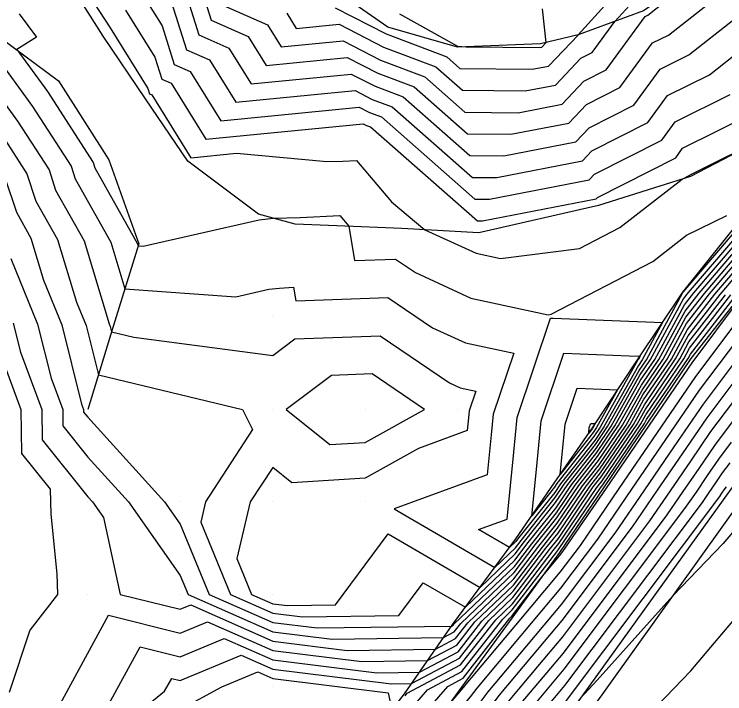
# Model space of a CAD drawing. Extents: x 2188792 to 2191981, y 386090 to 389710.
# Drawn here: x 2189882.1 to 2189959, y 387369.4 to 387442.9 of the extents above; entities that cross this region are included whole.
import ezdxf

# ---------------------------------------------------------------- set-up
doc = ezdxf.new("R2010")
doc.units = 0
for name, color, linetype in [('DTM Contours Major', 7, 'Continuous'), ('DTM Contours Minor', 7, 'Continuous'), ('Exist DTM QL2 LIDAR Elevation Point', 7, 'Continuous'), ('Exist Roads EOP', 7, 'Continuous'), ('Exist Roads EOT', 7, 'Continuous'), ('PH Exist DTM Breakline', 7, 'Continuous')]:
    doc.layers.add(name, color=color, linetype=linetype)

msp = doc.modelspace()

# ---------------------------------------------------------------- linework, layer by layer
at = {"layer": 'DTM Contours Major'}
for points in [[(2189895.86, 387445.237), (2189898.133, 387441.581), (2189899.437, 387437.423), (2189901.187, 387436.65), (2189904.491, 387431.335), (2189919.459, 387432.801), (2189920.552, 387432.238), (2189921.848, 387431.748), (2189931.962, 387422.863), (2189933.559, 387422.843), (2189944.332, 387424.944), (2189944.917, 387425.563), (2189952.182, 387429.239), (2189953.618, 387431.202), (2189959.565, 387434.157)], [(2189911.62, 387442.957), (2189912.646, 387441.307), (2189917.294, 387441.762), (2189922.076, 387439.301), (2189927.747, 387437.157), (2189930.616, 387434.636), (2189937.401, 387434.552), (2189940.669, 387435.189), (2189943.435, 387438.115), (2189944.639, 387438.724), (2189947.084, 387442.068), (2189949.477, 387444.712)], [(2189879.154, 387435.868), (2189882.493, 387431.305), (2189885.904, 387426.016), (2189886.62, 387423.848), (2189889.706, 387418.349), (2189892.414, 387409.383), (2189892.529, 387409.102), (2189892.676, 387408.514), (2189895.065, 387407.944), (2189910.099, 387405.973), (2189912.485, 387407.757), (2189921.707, 387408.104), (2189929.215, 387403.005), (2189930.378, 387402.471), (2189932.068, 387402.11), (2189931.349, 387399.972), (2189931.276, 387399.243), (2189931.136, 387397.846), (2189925.878, 387395.92), (2189920.1, 387392.689), (2189912.162, 387392.205), (2189910.099, 387393.865), (2189907.678, 387390.142), (2189906.215, 387384.025), (2189907.821, 387380.141), (2189910.099, 387379.135), (2189911.698, 387378.937), (2189916.906, 387379.012), (2189922.585, 387386.674), (2189932.519, 387380.896), (2189936.317, 387384.515), (2189937.343, 387385.858), (2189940.698, 387390.063), (2189942.022, 387392.011), (2189945.078, 387395.908), (2189946.714, 387398.316), (2189949.808, 387403.826), (2189950.959, 387405.521), (2189954.534, 387412.094), (2189955.068, 387412.785), (2189960.286, 387418.879)], [(2189885.994, 387366.236), (2189892.349, 387377.889), (2189900.098, 387375.963), (2189903.05, 387377.189), (2189910.099, 387374.076), (2189919.743, 387372.883), (2189926.851, 387372.985), (2189930.012, 387374.661), (2189931.956, 387377.16), (2189936.146, 387381.151), (2189939.269, 387385.243), (2189940.913, 387387.304), (2189943.985, 387391.824), (2189945.476, 387393.726), (2189948.707, 387398.483), (2189950.211, 387401.161), (2189953.214, 387405.579), (2189954.944, 387408.761), (2189957.921, 387412.608), (2189960.495, 387415.615)], [(2189925.159, 387365.722), (2189929.021, 387370.2), (2189930.697, 387371.089), (2189935.73, 387377.554), (2189935.975, 387377.788), (2189939.124, 387381.914), (2189941.132, 387384.309), (2189941.488, 387384.782), (2189946.18, 387391.632), (2189950.835, 387398.43), (2189955.455, 387405.175), (2189960.68, 387412.147)], [(2189879.515, 387409.146), (2189882.857, 387400.143), (2189882.932, 387395.366), (2189886.017, 387391.502), (2189886.103, 387388.81), (2189886.75, 387382.372), (2189886.826, 387380.141), (2189883.839, 387376.281), (2189881.587, 387369.541)], [(2189902.159, 387323.489), (2189905.783, 387328.629), (2189909.53, 387333.744), (2189913.152, 387338.872), (2189916.592, 387343.742), (2189919.864, 387348.374), (2189926.487, 387357.411), (2189930.075, 387361.662), (2189933.277, 387365.455), (2189935.788, 387368.784), (2189938.774, 387372.344), (2189941.464, 387375.552), (2189950.89, 387388.09), (2189953.108, 387391.329), (2189955.309, 387394.543), (2189957.493, 387397.732), (2189959.964, 387401.028)], [(2189944.279, 387397.578), (2189944.34, 387398.191), (2189944.487, 387398.627), (2189944.977, 387398.608), (2189944.72, 387398.15), (2189944.68, 387398.09), (2189944.279, 387397.578)], [(2189960.836, 387388.027), (2189958.804, 387385.627), (2189953.383, 387379.987), (2189945.173, 387370.865), (2189943.367, 387368.884), (2189941.796, 387366.794), (2189941.769, 387366.762), (2189941.739, 387366.727), (2189936.225, 387359.419), (2189936.087, 387359.254), (2189935.931, 387359.07), (2189918.861, 387335.78), (2189918.632, 387335.455), (2189918.391, 387335.114), (2189918.137, 387334.755), (2189907.02, 387319.578)]]:
    msp.add_lwpolyline(points, dxfattribs=at)
at = {"layer": 'DTM Contours Minor'}
for points in [[(2189900.952, 387450.147), (2189903.443, 387442.204), (2189907.447, 387440.434), (2189909.384, 387437.318), (2189918.16, 387438.177), (2189921.466, 387436.476), (2189925.387, 387434.993), (2189931.154, 387429.927), (2189935.864, 387429.869), (2189942.134, 387431.091), (2189944.028, 387433.094), (2189947.656, 387434.93), (2189951.178, 387439.746), (2189952.895, 387440.599), (2189958.943, 387445.392)], [(2189887.964, 387448.359), (2189892.517, 387441.363), (2189896.582, 387434.823), (2189896.766, 387434.236), (2189897.013, 387434.127), (2189901.229, 387427.346), (2189906.196, 387427.832), (2189915.94, 387426.935), (2189917.696, 387426.979), (2189919.162, 387427.049), (2189922.96, 387422.58), (2189926.546, 387419.563), (2189932.11, 387417.008), (2189934.749, 387416.444), (2189943.294, 387417.52), (2189947.657, 387419.79), (2189954.391, 387425.035), (2189955.199, 387425.444), (2189955.245, 387425.507), (2189964.012, 387429.863)], [(2189899.683, 387448.34), (2189902.108, 387440.611), (2189905.36, 387439.173), (2189907.753, 387435.323), (2189918.593, 387436.385), (2189921.162, 387435.063), (2189924.208, 387433.911), (2189931.423, 387427.572), (2189935.096, 387427.527), (2189942.867, 387429.042), (2189944.324, 387430.584), (2189949.165, 387433.033), (2189951.991, 387436.898), (2189955.119, 387438.452), (2189959.956, 387442.286)], [(2189904.779, 387443.798), (2189909.534, 387441.696), (2189911.015, 387439.312), (2189917.727, 387439.97), (2189921.771, 387437.889), (2189926.567, 387436.075), (2189930.885, 387432.282), (2189936.633, 387432.21), (2189941.401, 387433.14), (2189943.731, 387435.605), (2189946.148, 387436.827), (2189950.364, 387442.594), (2189950.672, 387442.747), (2189957.929, 387448.497)], [(2189916.861, 387443.554), (2189922.381, 387440.714), (2189928.927, 387438.238), (2189930.347, 387436.991), (2189938.169, 387436.894), (2189939.936, 387437.238), (2189943.118, 387440.604), (2189943.116, 387440.627), (2189943.135, 387440.625), (2189943.138, 387440.626), (2189948.57, 387446.628)], [(2189898.908, 387444.96), (2189900.773, 387439.017), (2189903.274, 387437.911), (2189906.122, 387433.329), (2189919.026, 387434.593), (2189920.857, 387433.651), (2189923.028, 387432.83), (2189931.692, 387425.218), (2189934.328, 387425.185), (2189943.599, 387426.993), (2189944.621, 387428.073), (2189950.673, 387431.136), (2189952.804, 387434.05), (2189957.342, 387436.305), (2189960.97, 387439.18)], [(2189882.678, 387442.894), (2189884.536, 387440.384), (2189882.413, 387439.024), (2189885.735, 387434.483), (2189890.681, 387426.815), (2189890.868, 387426.247), (2189895.472, 387418.046), (2189895.542, 387417.816), (2189896.091, 387417.777), (2189908.639, 387420.637), (2189910.153, 387420.798), (2189913.061, 387420.872), (2189917.352, 387421.078), (2189918.327, 387419.931), (2189918.957, 387416.214), (2189923.377, 387416.381), (2189925.528, 387414.92), (2189931.533, 387412.162), (2189939.906, 387410.374), (2189940.219, 387410.414), (2189951.218, 387416.134), (2189954.865, 387418.975), (2189959.208, 387421.109)], [(2189894.189, 387443.3), (2189897.357, 387438.202), (2189898.102, 387435.83), (2189899.1, 387435.388), (2189902.86, 387429.34), (2189919.892, 387431.008), (2189920.247, 387430.826), (2189920.668, 387430.666), (2189932.231, 387420.509), (2189932.791, 387420.502), (2189945.064, 387422.895), (2189945.214, 387423.053), (2189953.691, 387427.341), (2189954.431, 387428.355), (2189961.788, 387432.01)], [(2189923.8, 387442.897), (2189930.083, 387439.389), (2189931.005, 387439.334), (2189938.938, 387439.236), (2189939.204, 387439.288), (2189939.682, 387439.794), (2189939.291, 387443.425)], [(2189880.024, 387438.484), (2189884.114, 387432.894), (2189888.293, 387426.415), (2189888.744, 387425.048), (2189892.589, 387418.198), (2189894.109, 387413.165), (2189906.118, 387412.313), (2189909.684, 387413.126), (2189910.849, 387413.25), (2189912.363, 387413.362), (2189912.616, 387411.869), (2189922.542, 387412.242), (2189927.371, 387408.963), (2189930.956, 387407.317), (2189936.163, 387406.205), (2189933.947, 387399.615), (2189933.722, 387397.37), (2189933.29, 387393.065), (2189923.224, 387389.378), (2189934.107, 387383.049), (2189936.352, 387385.187), (2189936.958, 387385.982), (2189940.655, 387390.615), (2189941.629, 387392.048), (2189944.998, 387396.345), (2189946.315, 387398.283), (2189949.727, 387404.359), (2189950.509, 387405.509), (2189954.452, 387412.76), (2189954.498, 387412.82), (2189960.244, 387419.531)], [(2189880.872, 387429.715), (2189883.516, 387425.616), (2189884.495, 387422.648), (2189886.824, 387418.5), (2189888.866, 387411.737), (2189889.906, 387409.19), (2189891.243, 387403.863), (2189906.818, 387400.143), (2189907.926, 387397.969), (2189902.836, 387390.142), (2189902.308, 387387.932), (2189905.53, 387380.141), (2189910.099, 387378.123), (2189913.307, 387377.726), (2189923.753, 387377.877), (2189926.364, 387381.399), (2189930.931, 387378.743), (2189936.283, 387383.842), (2189937.728, 387385.735), (2189940.741, 387389.511), (2189942.414, 387391.974), (2189945.158, 387395.472), (2189947.112, 387398.35), (2189949.889, 387403.293), (2189951.41, 387405.533), (2189954.616, 387411.427), (2189955.639, 387412.749), (2189960.328, 387418.226)], [(2189881.127, 387425.217), (2189882.371, 387421.448), (2189883.941, 387418.652), (2189885.318, 387414.092), (2189887.283, 387409.278), (2189889.436, 387400.705), (2189889.645, 387400.143), (2189889.649, 387399.844), (2189890.097, 387399.283), (2189898.402, 387390.142), (2189900.098, 387387.734), (2189903.238, 387380.141), (2189910.099, 387377.112), (2189914.916, 387376.515), (2189929.45, 387376.725), (2189929.6, 387376.805), (2189929.692, 387376.923), (2189936.249, 387383.169), (2189938.113, 387385.612), (2189940.784, 387388.959), (2189942.807, 387391.936), (2189945.237, 387395.035), (2189947.511, 387398.383), (2189949.969, 387402.76), (2189951.861, 387405.544), (2189954.698, 387410.761), (2189956.209, 387412.714), (2189960.37, 387417.573)], [(2189881.77, 387416.447), (2189884.661, 387409.365), (2189886.129, 387403.519), (2189887.382, 387400.143), (2189887.41, 387398.351), (2189890.097, 387394.986), (2189894.498, 387390.142), (2189900.098, 387382.194), (2189900.947, 387380.141), (2189910.099, 387376.1), (2189916.525, 387375.304), (2189928.584, 387375.479), (2189929.737, 387376.09), (2189930.447, 387377.002), (2189936.215, 387382.497), (2189938.498, 387385.489), (2189940.827, 387388.407), (2189943.199, 387391.899), (2189945.317, 387394.599), (2189947.91, 387398.416), (2189950.05, 387402.227), (2189952.312, 387405.556), (2189954.78, 387410.094), (2189956.78, 387412.679), (2189960.412, 387416.92)], [(2189882.038, 387409.453), (2189882.822, 387406.332), (2189885.12, 387400.143), (2189885.171, 387396.859), (2189890.097, 387390.69), (2189890.595, 387390.142), (2189891.782, 387388.457), (2189893.604, 387380.141), (2189900.098, 387378.527), (2189901.239, 387379), (2189910.099, 387375.088), (2189918.134, 387374.093), (2189927.718, 387374.232), (2189929.874, 387375.376), (2189931.202, 387377.081), (2189936.18, 387381.824), (2189938.884, 387385.366), (2189940.87, 387387.855), (2189943.592, 387391.862), (2189945.397, 387394.163), (2189948.309, 387398.45), (2189950.13, 387401.694), (2189952.763, 387405.568), (2189954.862, 387409.428), (2189957.35, 387412.644), (2189960.453, 387416.268)], [(2189892.203, 387367.955), (2189895.76, 387374.478), (2189900.098, 387373.4), (2189904.862, 387375.377), (2189910.099, 387373.064), (2189921.351, 387371.672), (2189925.985, 387371.739), (2189930.149, 387373.947), (2189932.711, 387377.239), (2189936.112, 387380.478), (2189939.654, 387385.12), (2189940.956, 387386.752), (2189944.377, 387391.787), (2189945.556, 387393.29), (2189949.106, 387398.516), (2189950.292, 387400.628), (2189953.665, 387405.591), (2189955.026, 387408.095), (2189958.491, 387412.573), (2189960.537, 387414.962)], [(2189890.49, 387363.232), (2189898.412, 387369.673), (2189899.172, 387371.066), (2189900.098, 387370.836), (2189906.674, 387373.565), (2189910.099, 387372.053), (2189922.96, 387370.461), (2189925.119, 387370.492), (2189930.286, 387373.232), (2189933.466, 387377.318), (2189936.078, 387379.806), (2189940.039, 387384.997), (2189940.999, 387386.2), (2189944.77, 387391.75), (2189945.636, 387392.853), (2189949.505, 387398.549), (2189950.372, 387400.095), (2189954.116, 387405.603), (2189955.108, 387407.428), (2189959.062, 387412.538)], [(2189924.411, 387369.183), (2189924.644, 387369.453), (2189930.423, 387372.518), (2189934.221, 387377.397), (2189936.043, 387379.133), (2189940.424, 387384.874), (2189941.042, 387385.648), (2189945.162, 387391.712), (2189945.715, 387392.417), (2189949.903, 387398.583), (2189950.453, 387399.562), (2189954.566, 387405.615), (2189955.19, 387406.762), (2189959.632, 387412.503)], [(2189924.785, 387367.453), (2189926.832, 387369.826), (2189930.56, 387371.804), (2189934.975, 387377.475), (2189936.009, 387378.46), (2189940.81, 387384.751), (2189941.085, 387385.096), (2189945.555, 387391.675), (2189945.795, 387391.981), (2189950.302, 387398.616), (2189950.534, 387399.029), (2189955.017, 387405.626), (2189955.272, 387406.095), (2189960.203, 387412.467)], [(2189893.623, 387322.656), (2189896.111, 387326.046), (2189898.804, 387330.454), (2189901.306, 387333.82), (2189903.984, 387338.258), (2189906.506, 387341.592), (2189909.457, 387344.425), (2189912.669, 387348.783), (2189914.838, 387350.99), (2189918.6, 387356.201), (2189920.149, 387357.855), (2189924.931, 387363.341), (2189925.533, 387363.992), (2189928.945, 387367.947), (2189930.917, 387370.284), (2189931.027, 387370.43), (2189936.377, 387376.809), (2189941.199, 387382.557), (2189943.368, 387385.443), (2189947.565, 387391.571), (2189951.73, 387397.652), (2189955.863, 387403.686), (2189960.537, 387409.923)], [(2189940.157, 387410), (2189940.415, 387409.989), (2189952.249, 387409.526), (2189950.058, 387405.497), (2189949.647, 387404.892), (2189945.916, 387398.25), (2189944.919, 387396.781), (2189941.236, 387392.086), (2189940.612, 387391.167), (2189936.572, 387386.105), (2189936.386, 387385.86), (2189935.695, 387385.202), (2189932.346, 387387.15), (2189935.443, 387388.285), (2189936.168, 387395.497), (2189936.546, 387399.259), (2189940.157, 387410)], [(2189894.316, 387320.075), (2189898.466, 387325.731), (2189899.544, 387327.496), (2189903.945, 387333.416), (2189904.786, 387334.81), (2189909.519, 387341.07), (2189910.107, 387341.634), (2189915.282, 387348.654), (2189915.364, 387348.738), (2189916.342, 387350.092), (2189920.465, 387355.93), (2189920.821, 387356.415), (2189926.468, 387363.106), (2189931.507, 387369.077), (2189932.218, 387370.019), (2189936.977, 387375.693), (2189941.265, 387380.806), (2189945.249, 387386.105), (2189948.951, 387391.511), (2189952.625, 387396.875), (2189956.27, 387402.198), (2189960.394, 387407.699)], [(2189941.6, 387406.209), (2189948.647, 387405.933), (2189949.825, 387405.887), (2189949.607, 387405.486), (2189949.566, 387405.425), (2189945.518, 387398.216), (2189944.839, 387397.217), (2189940.844, 387392.123), (2189940.569, 387391.719), (2189938.113, 387388.641), (2189938.614, 387393.624), (2189939.144, 387398.903), (2189941.6, 387406.209)], [(2189895.121, 387317.827), (2189900.341, 387325.232), (2189905.288, 387332.25), (2189906.087, 387333.34), (2189911.056, 387340.375), (2189915.776, 387347.057), (2189920.265, 387353.411), (2189922.71, 387356.747), (2189927.67, 387362.625), (2189932.097, 387367.87), (2189933.408, 387369.607), (2189937.576, 387374.576), (2189941.332, 387379.054), (2189947.129, 387386.767), (2189950.337, 387391.45), (2189953.519, 387396.097), (2189956.678, 387400.709), (2189960.251, 387405.476)], [(2189920.872, 387403.966), (2189916.443, 387403.8), (2189911.552, 387400.143), (2189916.288, 387396.33), (2189920.1, 387396.563), (2189926.502, 387400.143), (2189920.872, 387403.966)], [(2189901.25, 387324.36), (2189905.535, 387330.44), (2189907.808, 387333.542), (2189912.104, 387339.624), (2189916.184, 387345.4), (2189920.064, 387350.892), (2189924.598, 387357.079), (2189928.873, 387362.143), (2189932.687, 387366.662), (2189934.598, 387369.196), (2189938.175, 387373.46), (2189941.398, 387377.303), (2189949.009, 387387.428), (2189951.722, 387391.389), (2189954.414, 387395.32), (2189957.086, 387399.221), (2189960.107, 387403.252)], [(2189941.196, 387393.11), (2189941.742, 387398.547), (2189943.043, 387402.418), (2189947.401, 387402.247), (2189945.119, 387398.183), (2189944.76, 387397.654), (2189941.196, 387393.11)], [(2189903.068, 387322.617), (2189906.03, 387326.819), (2189911.251, 387333.947), (2189914.2, 387338.121), (2189917, 387342.085), (2189919.663, 387345.855), (2189928.376, 387357.743), (2189931.277, 387361.18), (2189933.866, 387364.248), (2189936.978, 387368.373), (2189939.373, 387371.227), (2189941.531, 387373.8), (2189952.77, 387388.751), (2189954.494, 387391.268), (2189956.204, 387393.765), (2189957.901, 387396.243), (2189959.821, 387398.805)], [(2189959.678, 387396.581), (2189958.309, 387394.755), (2189957.099, 387392.988), (2189955.879, 387391.207), (2189954.65, 387389.413), (2189941.597, 387372.049), (2189939.972, 387370.111), (2189938.169, 387367.961), (2189934.456, 387363.04), (2189932.48, 387360.699), (2189930.265, 387358.074), (2189919.463, 387343.336), (2189917.408, 387340.427), (2189915.247, 387337.369), (2189912.973, 387334.149), (2189906.278, 387325.009), (2189903.978, 387321.746)], [(2189959.534, 387394.357), (2189958.717, 387393.266), (2189957.994, 387392.21), (2189957.265, 387391.147), (2189956.531, 387390.074), (2189941.663, 387370.297), (2189940.571, 387368.995), (2189939.359, 387367.55), (2189935.046, 387361.833), (2189933.682, 387360.217), (2189932.154, 387358.406), (2189919.262, 387340.817), (2189917.816, 387338.77), (2189916.295, 387336.617), (2189914.694, 387334.351), (2189906.525, 387323.199)], [(2189959.124, 387391.777), (2189958.888, 387391.433), (2189958.651, 387391.086), (2189958.411, 387390.736), (2189941.73, 387368.546), (2189941.17, 387367.879), (2189940.549, 387367.138), (2189935.636, 387360.626), (2189934.884, 387359.736), (2189934.042, 387358.738), (2189919.061, 387338.298), (2189918.224, 387337.113), (2189917.343, 387335.866), (2189916.416, 387334.553), (2189906.773, 387321.388)], [(2189914.929, 387322.013), (2189928.336, 387339.246), (2189934.032, 387347.003), (2189943.803, 387359.629), (2189946.193, 387362.388), (2189955.308, 387371.872), (2189966.747, 387385.386)], [(2189900.098, 387367.714), (2189904.598, 387370.14), (2189908.486, 387371.753), (2189910.099, 387371.041), (2189922.57, 387369.497), (2189922.992, 387367.652)]]:
    msp.add_lwpolyline(points, dxfattribs=at)
at = {"layer": 'Exist DTM QL2 LIDAR Elevation Point'}
for p, q in [((2189920.1, 387430.145), (2189920.1, 387430.145)), ((2189910.099, 387410.144), (2189910.099, 387410.144)), ((2189940.102, 387410.144), (2189940.102, 387410.144)), ((2189910.099, 387400.143), (2189910.099, 387400.143)), ((2189920.1, 387400.143), (2189920.1, 387400.143)), ((2189930.101, 387400.143), (2189930.101, 387400.143)), ((2189890.097, 387390.142), (2189890.097, 387390.142)), ((2189900.098, 387390.142), (2189900.098, 387390.142)), ((2189910.099, 387390.142), (2189910.099, 387390.142)), ((2189920.1, 387390.142), (2189920.1, 387390.142)), ((2189890.097, 387380.141), (2189890.097, 387380.141)), ((2189900.098, 387380.141), (2189900.098, 387380.141)), ((2189910.099, 387380.141), (2189910.099, 387380.141)), ((2189900.098, 387370.14), (2189900.098, 387370.14)), ((2189910.099, 387370.14), (2189910.099, 387370.14))]:
    msp.add_line(p, q, dxfattribs=at)
at = {"layer": 'Exist Roads EOP'}
msp.add_lwpolyline([(2190313.986, 387884.141), (2190285.547, 387843.636), (2190254.588, 387800.045), (2190225.155, 387759.32), (2190194.829, 387717.425), (2190164.291, 387675.101), (2190137.229, 387637.301), (2190105.098, 387592.774), (2190071.411, 387546.221), (2190039.296, 387501.568), (2190007.542, 387457.958), (2189976.844, 387415.407), (2189936.359, 387359.145), (2189907.138, 387318.716), (2189868.636, 387265.243), (2189836.428, 387220.463), (2189805.695, 387177.815), (2189775.592, 387135.957), (2189745.498, 387094.055), (2189715.496, 387052.249), (2189683.869, 387008.07), (2189653.218, 386965.867), (2189623.729, 386924.667)], dxfattribs=at)
at = {"layer": 'Exist Roads EOT'}
msp.add_lwpolyline([(2189910.407, 387320.236), (2189942.075, 387364.22), (2189970.438, 387403.768), (2190000.916, 387446.161), (2190032.053, 387489.248), (2190063.107, 387532.142), (2190093.978, 387574.79), (2190125.104, 387617.946), (2190155.102, 387659.638), (2190185.949, 387702.484), (2190216.886, 387745.11), (2190247.602, 387787.3), (2190276.876, 387828.015), (2190303.928, 387865.67), (2190323.039, 387892.195)], dxfattribs=at)
at = {"layer": 'PH Exist DTM Breakline'}
for points in [[(2189792.228, 387553.238), (2189796.936, 387546.389), (2189801.645, 387539.539), (2189806.354, 387532.69), (2189811.063, 387525.84), (2189815.771, 387518.991), (2189820.568, 387512.164), (2189825.365, 387505.338), (2189830.162, 387498.511), (2189835.423, 387491.15), (2189840.684, 387483.789), (2189845.945, 387476.428), (2189851.206, 387469.067), (2189856.467, 387461.706), (2189861.728, 387454.345), (2189868.032, 387449.676), (2189874.336, 387445.006), (2189880.64, 387440.337), (2189886.944, 387435.668), (2189892.374, 387427.098), (2189895.61, 387418.039), (2189892.854, 387409.091), (2189890.097, 387400.143)], [(2189964.012, 387429.863), (2189955.298, 387425.32), (2189945.315, 387422.193), (2189932.376, 387419.238), (2189924.047, 387419.702), (2189917.02, 387419.983), (2189912.515, 387420.153), (2189908.556, 387421.235), (2189900.907, 387426.952), (2189896.327, 387433.712), (2189891.748, 387440.472), (2189886.909, 387448.203), (2189882.07, 387455.934), (2189877.231, 387463.666), (2189872.392, 387471.397), (2189867.553, 387479.128), (2189862.714, 387486.86), (2189857.875, 387494.591)], [(2189975.499, 387469.317), (2189970.105, 387460.148), (2189964.006, 387454.356), (2189957.907, 387448.563), (2189950.186, 387443.216), (2189943.14, 387440.61), (2189939.074, 387439.65), (2189930.083, 387439.298), (2189922.54, 387441.448), (2189916.319, 387445.798), (2189910.099, 387450.147)], [(2189887.345, 387318.68), (2189892.587, 387326.516), (2189897.829, 387334.352), (2189903.071, 387342.188), (2189908.394, 387348.992), (2189913.717, 387355.796), (2189919.04, 387362.601), (2189924.363, 387369.405), (2189929.58, 387376.911), (2189936.401, 387386.159), (2189940.535, 387392.152), (2189944.67, 387398.146), (2189949.557, 387405.484), (2189954.444, 387412.823), (2189960.212, 387420.027), (2189965.981, 387427.231), (2189971.527, 387434.519), (2189977.073, 387441.807), (2189982.464, 387449.171), (2189985.78, 387458.197)], [(2189994.327, 387452.545), (2189989.403, 387445.976), (2189984.48, 387439.407), (2189979.557, 387432.838), (2189977.439, 387429.629), (2189975.013, 387427.829), (2189966.069, 387419.239), (2189960.699, 387412.437), (2189955.329, 387405.634), (2189950.593, 387398.64), (2189945.856, 387391.646), (2189941.119, 387384.652), (2189935.964, 387377.579), (2189930.809, 387370.505), (2189925.654, 387363.432), (2189920.499, 387356.359), (2189915.384, 387348.649), (2189910.269, 387340.94), (2189905.154, 387333.231), (2189900.038, 387325.521), (2189894.923, 387317.812)]]:
    msp.add_lwpolyline(points, dxfattribs=at)

doc.saveas('drawing.dxf')
